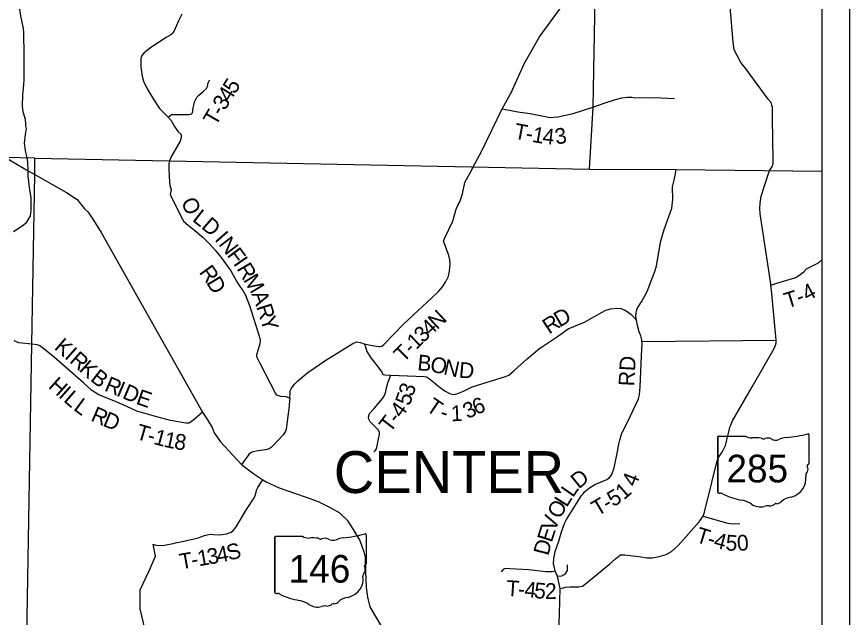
# Model space of a CAD drawing. Extents: x -15 to 405, y -40 to 87.
# Drawn here: x -3.879 to -0.868, y 15.4 to 17.574 of the extents above; entities that cross this region are included whole.
import ezdxf

# ---------------------------------------------------------------- set-up
doc = ezdxf.new("R2010")
doc.units = 0
for name, color, linetype in [('GM_P_State_Location', 7, 'Continuous'), ('GM_X_County_Road_Text', 7, 'Continuous'), ('GM_X_Major_Lake_Text', 7, 'Continuous'), ('GM_X_Minor_Lake', 7, 'Continuous'), ('GM_X_Minor_River', 7, 'Continuous'), ('GM_X_Rail_Line', 7, 'Continuous'), ('GM_X_Township', 7, 'Continuous'), ('GM_X_Township_Subdivision', 7, 'Continuous'), ('GM_X_Township_Text', 7, 'Continuous'), ('GM_X_Unincorporated_Location', 7, 'Continuous')]:
    doc.layers.add(name, color=color, linetype=linetype)

msp = doc.modelspace()

# ---------------------------------------------------------------- linework, layer by layer
at = {"layer": 'GM_P_State_Location'}
for points in [[(-3.3318, 17.2102), (-3.3195, 17.2192), (-3.3123, 17.2196), (-3.2559, 17.2196), (-3.2517, 17.2204), (-3.2472, 17.2219), (-3.2438, 17.2257), (-3.2405, 17.2436), (-3.238, 17.258), (-3.235, 17.2679), (-3.2283, 17.2824), (-3.2223, 17.2889), (-3.2034, 17.3038), (-3.1929, 17.3133), (-3.1892, 17.3206), (-3.187, 17.3346), (-3.1847, 17.3392), (-3.1802, 17.3441)], [(-2.2336, 17.0197), (-2.2281, 17.0301), (-2.1985, 17.0856), (-2.1237, 17.2398), (-2.0879, 17.3054), (-2.0875, 17.306)], [(-2.1237, 17.2398), (-2.0672, 17.2298), (-2.0217, 17.2237), (-1.9502, 17.2087), (-1.9217, 17.2113), (-1.8672, 17.2237), (-1.7956, 17.2465), (-1.7512, 17.2616), (-1.7172, 17.2728)], [(-1.7172, 17.2728), (-1.7087, 17.2755), (-1.6911, 17.2804), (-1.6704, 17.2827), (-1.6546, 17.2827), (-1.6396, 17.28), (-1.5754, 17.2815), (-1.5002, 17.2778)], [(-2.6225, 16.3903), (-2.5943, 16.3837), (-2.57, 16.38), (-2.5651, 16.3801), (-2.5591, 16.3816), (-2.5508, 16.3885), (-2.48, 16.4611), (-2.4276, 16.5101), (-2.3779, 16.5564), (-2.3553, 16.5786), (-2.3391, 16.5965), (-2.3286, 16.6133), (-2.3181, 16.635), (-2.3144, 16.6525), (-2.3116, 16.6787), (-2.3129, 16.6942), (-2.3168, 16.7098), (-2.3338, 16.7552), (-2.3357, 16.7613), (-2.3309, 16.7734), (-2.3028, 16.8313), (-2.2991, 16.8409), (-2.2984, 16.8473), (-2.291, 16.8736), (-2.2821, 16.8941), (-2.2764, 16.9036), (-2.2675, 16.9322), (-2.2587, 16.9736), (-2.2393, 17.009), (-2.2336, 17.0197)], [(-1.6379, 16.4754), (-1.6399, 16.4887), (-1.6392, 16.5016), (-1.6348, 16.5179), (-1.6198, 16.5416), (-1.5988, 16.5797), (-1.5817, 16.6238), (-1.5709, 16.6516), (-1.5657, 16.6718), (-1.5537, 16.7425), (-1.5501, 16.763), (-1.5375, 16.8041), (-1.5104, 16.8813), (-1.5068, 16.9125), (-1.5079, 16.9584), (-1.502, 16.9823), (-1.4978, 16.9997), (-1.4945, 17.0211)], [(-1.1514, 16.6026), (-1.1301, 16.6088), (-1.0609, 16.6298), (-1.0537, 16.6352), (-1.0326, 16.6509), (-1.0228, 16.6608), (-1.0137, 16.6662), (-0.9793, 16.6827), (-0.9679, 16.6933)], [(-1.9851, 16.3754), (-1.9849, 16.3755), (-1.9239, 16.4168), (-1.8846, 16.4437), (-1.8589, 16.4556), (-1.8256, 16.4688), (-1.792, 16.488), (-1.7512, 16.5107), (-1.7312, 16.5169), (-1.7084, 16.5186), (-1.6932, 16.5175), (-1.6753, 16.5093), (-1.6578, 16.4973), (-1.6379, 16.4754)], [(-1.8312, 15.8472), (-1.8311, 15.8474), (-1.8253, 15.8541), (-1.808, 15.8686), (-1.7883, 15.8809), (-1.7452, 15.8991), (-1.735, 15.906), (-1.7264, 15.9167), (-1.7186, 15.941), (-1.7069, 16.0007), (-1.7018, 16.0273), (-1.6977, 16.0414), (-1.6918, 16.0627), (-1.66, 16.1298), (-1.6309, 16.1915), (-1.6264, 16.2052), (-1.6244, 16.234), (-1.6195, 16.3464), (-1.6176, 16.3909), (-1.618, 16.3984), (-1.6184, 16.4049), (-1.6223, 16.4186), (-1.6277, 16.4333), (-1.6336, 16.4564), (-1.6379, 16.4754)], [(-3.6076, 16.2216), (-3.6086, 16.2223), (-3.6368, 16.247), (-3.7421, 16.3408), (-3.7813, 16.3719), (-3.7951, 16.3828), (-3.8043, 16.3857), (-3.8248, 16.3886), (-3.8711, 16.3938), (-3.8889, 16.4007)], [(-2.8919, 16.1933), (-2.8897, 16.2123), (-2.8898, 16.2202), (-2.8868, 16.2271), (-2.8763, 16.2424), (-2.8624, 16.2565), (-2.8262, 16.2856), (-2.7609, 16.3312), (-2.6638, 16.3911), (-2.6555, 16.395), (-2.6494, 16.3966), (-2.6362, 16.3951), (-2.6225, 16.3903)], [(-2.6225, 16.3903), (-2.6194, 16.3823), (-2.6124, 16.3623), (-2.599, 16.3388), (-2.5679, 16.3003), (-2.5587, 16.2871), (-2.5553, 16.2784), (-2.5477, 16.2773), (-2.5308, 16.2762)], [(-2.5308, 16.2762), (-2.5264, 16.276), (-2.4054, 16.2715), (-2.3978, 16.2711), (-2.3875, 16.2648), (-2.3524, 16.235), (-2.3295, 16.2181), (-2.3108, 16.2095), (-2.2994, 16.2069), (-2.2869, 16.2085), (-2.2639, 16.2189), (-2.2446, 16.2286), (-2.2317, 16.234), (-2.1117, 16.2712), (-2.0996, 16.2766), (-2.08, 16.2931), (-2.0326, 16.3356), (-1.9873, 16.3739), (-1.9851, 16.3754)], [(-2.5877, 15.9983), (-2.5832, 16.0022), (-2.5783, 16.0102), (-2.5747, 16.0265), (-2.5714, 16.0459), (-2.567, 16.063), (-2.567, 16.0706), (-2.572, 16.0786), (-2.6007, 16.108), (-2.6061, 16.1174), (-2.6073, 16.125), (-2.6036, 16.138), (-2.5866, 16.1563), (-2.5546, 16.193), (-2.549, 16.2029), (-2.5457, 16.2124), (-2.5424, 16.2306), (-2.5368, 16.2489), (-2.5264, 16.276)], [(-3.2075, 16.1425), (-3.238, 16.116), (-3.252, 16.1053), (-3.2562, 16.1023), (-3.2672, 16.1026), (-3.323, 16.112), (-3.3773, 16.1265), (-3.4446, 16.1465), (-3.4814, 16.163), (-3.5275, 16.1831), (-3.5563, 16.1946), (-3.5827, 16.2056), (-3.6076, 16.2216)], [(-3.2256, 15.6867), (-3.2133, 15.6913), (-3.2004, 15.6959), (-3.1906, 15.6987), (-3.1796, 15.701), (-3.1678, 15.7), (-3.1447, 15.6986), (-3.1208, 15.703), (-3.1042, 15.7091), (-3.0966, 15.7141), (-3.0861, 15.7275), (-3.0479, 15.7904), (-3.0209, 15.8328), (-3.0164, 15.8412), (-3.0138, 15.8537), (-3.0124, 15.8609), (-3.0071, 15.8701), (-2.989, 15.8984)], [(-1.9134, 15.5045), (-1.9237, 15.5493), (-1.9317, 15.567), (-1.9348, 15.5791), (-1.9376, 15.5932), (-1.937, 15.6133), (-1.9314, 15.6384), (-1.9192, 15.6757), (-1.9088, 15.7099), (-1.8977, 15.74), (-1.8913, 15.7545), (-1.861, 15.8026), (-1.8362, 15.8415), (-1.8312, 15.8472)], [(-1.3972, 15.7666), (-1.3758, 15.7608), (-1.3295, 15.7474), (-1.3078, 15.7415), (-1.2987, 15.7397), (-1.285, 15.7386), (-1.2645, 15.7399)], [(-3.3049, 15.6694), (-3.2856, 15.6737), (-3.2542, 15.6804), (-3.2269, 15.6863), (-3.2256, 15.6867)], [(-1.9317, 15.567), (-1.9423, 15.565), (-1.9506, 15.565), (-1.9669, 15.5652), (-2.0269, 15.572), (-2.0964, 15.5761), (-2.1097, 15.5767), (-2.1154, 15.5759), (-2.1203, 15.5729), (-2.1274, 15.5656)], [(-1.9237, 15.5493), (-1.908, 15.5511), (-1.8961, 15.5562), (-1.8876, 15.5699), (-1.8876, 15.5904)]]:
    msp.add_lwpolyline(points, dxfattribs=at)
at = {"layer": 'GM_X_Major_Lake_Text'}
for points in [[(-2.0875, 17.306), (-2.0874, 17.3063), (-2.043, 17.4053), (-1.9883, 17.5009), (-1.9166, 17.5999), (-1.8518, 17.692), (-1.8176, 17.8115), (-1.8142, 17.8764), (-1.8313, 17.989), (-1.8347, 18.0436), (-1.8179, 18.179)], [(-1.618, 16.3984), (-1.1331, 16.4031)], [(-3.677, 15.2845), (-3.5143, 15.2747), (-3.3933, 15.2976), (-3.4162, 15.3597), (-3.4326, 15.4317), (-3.4326, 15.5004), (-3.3999, 15.5691), (-3.377, 15.6214), (-3.3857, 15.665), (-3.3766, 15.6613), (-3.3599, 15.6603), (-3.3451, 15.6611), (-3.314, 15.6674), (-3.3049, 15.6694)]]:
    msp.add_lwpolyline(points, dxfattribs=at)
at = {"layer": 'GM_X_Rail_Line'}
for p, q in [((-1.7798, 18.19), (-1.7956, 17.2465)), ((-1.7956, 17.2465), (-1.8089, 17.0216)), ((-3.8132, 17.0619), (-3.9195, 17.0643)), ((-3.8139, 17.0029), (-3.8132, 17.0619)), ((-3.8132, 17.0619), (-1.8089, 17.0216)), ((-1.8089, 17.0216), (-1.4945, 17.0211)), ((-1.4945, 17.0211), (-0.9679, 17.0148)), ((-3.8248, 16.3886), (-3.8139, 17.0029)), ((-3.8628, 14.1583), (-3.8248, 16.3886))]:
    msp.add_line(p, q, dxfattribs=at)
at = {"layer": 'GM_X_Township'}
for p, q in [((-0.8679, 21.0583), (-0.8679, 14.0583)), ((-0.9679, 20.9583), (-0.9679, 14.1583))]:
    msp.add_line(p, q, dxfattribs=at)
at = {"layer": 'GM_X_Township_Subdivision'}
for p, q in [((-1.3439, 16.0529), (-1.3439, 15.8528)), ((-1.3439, 15.8528), (-1.3439, 16.0529)), ((-1.3439, 15.8528), (-1.3439, 16.0529)), ((-1.3407, 16.0564), (-1.2441, 16.0564)), ((-1.0143, 16.0613), (-1.0143, 15.9567)), ((-1.0143, 15.9567), (-1.0143, 15.9567)), ((-2.9453, 15.6903), (-2.9453, 15.4902)), ((-2.9453, 15.4902), (-2.9453, 15.6903)), ((-2.9453, 15.4902), (-2.9453, 15.6903)), ((-2.9421, 15.6938), (-2.8455, 15.6938)), ((-2.6157, 15.6987), (-2.6157, 15.594)), ((-2.6158, 15.5941), (-2.6157, 15.594))]:
    msp.add_line(p, q, dxfattribs=at)
for centre, major_axis, start_param, end_param in [((-1.3401, 16.0534), (0.00382, 0), 1.712693, 3.28349), ((-1.2211, 16.0796), (0.037, 0), 4.042523, 4.731795), ((-1.1317, 16.3292), (0.3495, 0), 4.814394, 5.042369), ((-1.018, 16.0618), (0.00367, 0), 6.141152, 7.989035), ((-1.2089, 15.944), (0.133, 0), 1.404758, 1.657858), ((-1.1787, 16.0544), (0.0107, 0), 3.836095, 5.185415), ((-1.163, 16.0313), (0.0222, 0), 0.950623, 2.079405), ((-1.1343, 16.063), (0.0267, 0), 4.081561, 5.145723), ((-1.0871, 15.9953), (0.0703, 0), 1.699011, 2.107814), ((-1.0152, 15.949), (0.00568, 0), 1.883978, 3.671073), ((-1.0513, 15.9357), (0.0341, 0), 5.934695, 6.695948), ((-1.0182, 15.9562), (0.00393, 0), 5.05454, 6.418171), ((-1.1121, 15.8995), (0.0874, 0), 5.101752, 6.440018), ((-1.0012, 15.9128), (0.0248, 0), 2.387724, 3.262537), ((-1.3401, 15.8524), (0.00385, 0), 3.00124, 4.508301), ((-1.3395, 15.8729), (0.0294, 0), 4.665946, 4.897461), ((-1.3335, 15.8413), (0.0106, 0), 0.519207, 1.627899), ((-1.1997, 16.0211), (0.2524, 0), 4.195997, 4.488961), ((-1.2749, 15.7629), (0.079, 0), 0.823519, 1.323587), ((-1.1327, 15.8059), (0.00752, 0), 1.147584, 2.315152), ((-1.1359, 15.8334), (0.0282, 0), 4.937069, 5.64225), ((-1.0753, 15.7966), (0.0479, 0), 1.647645, 2.488434), ((-1.1895, 15.8403), (0.0501, 0), 4.026481, 4.996735), ((-1.1605, 15.7711), (0.0412, 0), 1.495662, 1.94098), ((-1.1569, 15.8253), (0.0267, 0), 4.691044, 5.507374), ((-2.9415, 15.6907), (0.00382, 0), 1.712693, 3.28349), ((-2.8226, 15.717), (0.037, 0), 4.042523, 4.731795), ((-2.7331, 15.9666), (0.3495, 0), 4.814394, 5.042369), ((-2.6194, 15.6992), (0.00367, 0), 6.141152, 7.989035), ((-2.8103, 15.5814), (0.133, 0), 1.404758, 1.657858), ((-2.7801, 15.6918), (0.0107, 0), 3.836095, 5.185415), ((-2.7644, 15.6687), (0.0222, 0), 0.950623, 2.079405), ((-2.7357, 15.7004), (0.0267, 0), 4.081561, 5.145723), ((-2.6885, 15.6326), (0.0703, 0), 1.699011, 2.107814), ((-2.6166, 15.5864), (0.00568, 0), 1.883978, 3.671073), ((-2.6527, 15.5731), (0.0341, 0), 5.934695, 6.695948), ((-2.6196, 15.5936), (0.00393, 0), 5.05454, 6.418171), ((-2.7135, 15.5369), (0.0874, 0), 5.101752, 6.440018), ((-2.6026, 15.5502), (0.0248, 0), 2.387724, 3.262537), ((-2.9415, 15.4898), (0.00385, 0), 3.00124, 4.508301), ((-2.9409, 15.5102), (0.0294, 0), 4.665946, 4.897461), ((-2.9349, 15.4787), (0.0106, 0), 0.519207, 1.627899), ((-2.8011, 15.6585), (0.2524, 0), 4.195997, 4.488961), ((-2.8763, 15.4003), (0.079, 0), 0.823519, 1.323587), ((-2.7341, 15.4433), (0.00752, 0), 1.147584, 2.315152), ((-2.7373, 15.4708), (0.0282, 0), 4.937069, 5.64225), ((-2.6767, 15.434), (0.0479, 0), 1.647645, 2.488434), ((-2.7909, 15.4777), (0.0501, 0), 4.026481, 4.996735), ((-2.762, 15.4085), (0.0412, 0), 1.495662, 1.94098), ((-2.7583, 15.4627), (0.0267, 0), 4.691044, 5.507374)]:
    msp.add_ellipse(centre, major_axis=major_axis, ratio=0.8, start_param=start_param, end_param=end_param, dxfattribs=at)
at = {"layer": 'GM_X_Township_Text'}
for points in [[(-3.8467, 17.1787), (-3.8467, 17.1788), (-3.8458, 17.1861), (-3.8477, 17.2013), (-3.8557, 17.2293), (-3.8584, 17.2498), (-3.8569, 17.2904), (-3.8535, 17.3279), (-3.8524, 17.3454), (-3.8517, 17.4349), (-3.8529, 17.5168), (-3.8544, 17.5308), (-3.8643, 17.5767), (-3.8689, 17.6063), (-3.8689, 17.6184), (-3.8663, 17.6324), (-3.8527, 17.6571), (-3.8405, 17.6761), (-3.8319, 17.6969), (-3.8262, 17.7296), (-3.8236, 17.7975)], [(-3.2821, 17.5832), (-3.2937, 17.5588), (-3.3097, 17.5219), (-3.315, 17.5139), (-3.3217, 17.5077), (-3.3391, 17.4981), (-3.3942, 17.4624), (-3.4199, 17.441), (-3.4267, 17.4326), (-3.4308, 17.4227), (-3.4301, 17.3912), (-3.4254, 17.3586), (-3.4203, 17.3397), (-3.4076, 17.3124), (-3.3838, 17.2728), (-3.3631, 17.2414), (-3.3318, 17.2102), (-3.3206, 17.1981), (-3.3083, 17.1765), (-3.2953, 17.1572), (-3.284, 17.1474), (-3.284, 17.137), (-3.288, 17.123), (-3.3189, 17.0686), (-3.3261, 17.0521), (-3.3293, 17.0429), (-3.3292, 17.0398)], [(-3.838, 17.016), (-3.8395, 17.0466), (-3.8418, 17.0626), (-3.8476, 17.0892), (-3.8505, 17.116), (-3.8471, 17.1475), (-3.8433, 17.169), (-3.8467, 17.1787)], [(-3.8341, 16.9662), (-3.8378, 16.9966), (-3.838, 17.016)], [(-3.3292, 17.0398), (-3.329, 17.0258), (-3.3275, 16.9938), (-3.3249, 16.9633), (-3.3209, 16.9477), (-3.3248, 16.9301), (-3.299, 16.8779), (-3.2801, 16.8404), (-3.2744, 16.8321), (-3.2591, 16.8193), (-3.2351, 16.8001), (-3.2049, 16.7749), (-3.1839, 16.7538), (-3.1613, 16.7282), (-3.1399, 16.7017), (-3.1054, 16.6542), (-3.0843, 16.6171), (-3.072, 16.5974), (-3.0613, 16.5827), (-3.052, 16.5661), (-3.0377, 16.529), (-3.0004, 16.41), (-2.9993, 16.4021), (-2.9999, 16.3903), (-3.0099, 16.3572), (-3.0118, 16.35), (-3.0117, 16.3443), (-2.9998, 16.3205), (-2.9451, 16.2132)], [(-3.891, 16.7958), (-3.8599, 16.8167), (-3.8444, 16.8293), (-3.8376, 16.8384), (-3.8294, 16.853), (-3.8275, 16.8721), (-3.8265, 16.8931), (-3.8265, 16.9199), (-3.8318, 16.9472), (-3.8341, 16.9662)], [(-2.9451, 16.2132), (-2.9448, 16.2128), (-2.9444, 16.2119), (-2.9409, 16.2066), (-2.9367, 16.204), (-2.9249, 16.201), (-2.9056, 16.1992), (-2.9025, 16.1985), (-2.8972, 16.1955), (-2.8919, 16.1933), (-2.8922, 16.1819), (-2.8954, 16.1545), (-2.9001, 16.1196), (-2.9051, 16.0804), (-2.9066, 16.0743), (-2.9152, 16.061), (-2.9506, 16.0228), (-2.9585, 16.0151), (-2.9664, 16.0105), (-2.9793, 16.0062), (-2.9967, 16.0042), (-3.013, 16.0014), (-3.0244, 15.9987), (-3.0319, 15.9964), (-3.0395, 15.9895), (-3.0658, 15.9531)]]:
    msp.add_lwpolyline(points, dxfattribs=at)
at = {"layer": 'GM_X_Unincorporated_Location'}
for points in [[(-1.9186, 15.3491), (-1.9156, 15.4125), (-1.9134, 15.5045), (-1.9069, 15.506), (-1.8948, 15.5095), (-1.8774, 15.5104), (-1.8467, 15.5102), (-1.8402, 15.5114), (-1.8334, 15.5134), (-1.8221, 15.5214), (-1.7821, 15.5544), (-1.7342, 15.5934), (-1.7131, 15.6122), (-1.7014, 15.6218), (-1.695, 15.626), (-1.6795, 15.6269), (-1.6297, 15.6204), (-1.5986, 15.616), (-1.5811, 15.6158), (-1.5561, 15.6201), (-1.5308, 15.6279), (-1.5115, 15.6391), (-1.4866, 15.6598), (-1.4114, 15.7465), (-1.3997, 15.7614), (-1.3972, 15.7666), (-1.3915, 15.7808), (-1.3658, 15.8877), (-1.3477, 15.9619), (-1.3436, 15.9725), (-1.3388, 15.9817), (-1.3305, 15.9943), (-1.3241, 16.0053), (-1.3163, 16.0221), (-1.3111, 16.043), (-1.303, 16.0768), (-1.3005, 16.0879), (-1.2971, 16.0962), (-1.29, 16.1111), (-1.2188, 16.2346), (-1.1402, 16.3726), (-1.1353, 16.3848), (-1.1328, 16.3939), (-1.1331, 16.4031), (-1.1485, 16.5703), (-1.1514, 16.6026), (-1.1518, 16.6064), (-1.1824, 16.8043), (-1.19, 16.8608), (-1.1913, 16.8798), (-1.1907, 16.8987), (-1.1867, 16.9246), (-1.1763, 16.9581), (-1.1566, 17.0171), (-1.1461, 17.033), (-1.1435, 17.0429), (-1.1432, 17.0539), (-1.1459, 17.2054), (-1.1462, 17.2452), (-1.1477, 17.2535), (-1.1512, 17.263), (-1.1612, 17.2755), (-1.2412, 17.3831), (-1.2608, 17.4076), (-1.2742, 17.4325), (-1.2842, 17.453), (-1.2879, 17.4818), (-1.2999, 17.6221)], [(-3.9195, 17.0643), (-3.838, 17.016), (-3.8139, 17.0029), (-3.6993, 16.9376), (-3.6601, 16.9122), (-3.6345, 16.8783), (-3.6205, 16.8666), (-3.601, 16.8379), (-3.5739, 16.7928), (-3.2075, 16.1425), (-3.1897, 16.1144), (-3.1726, 16.0866), (-3.1656, 16.0683), (-3.1418, 16.035), (-3.0974, 15.987), (-3.0658, 15.9531), (-3.0646, 15.9518), (-3.0219, 15.919), (-2.989, 15.8984), (-2.9769, 15.8908), (-2.93, 15.8688), (-2.8357, 15.8364), (-2.7888, 15.8193), (-2.7482, 15.799), (-2.7126, 15.7798), (-2.6845, 15.7525), (-2.6623, 15.7186), (-2.6385, 15.6783), (-2.6239, 15.6379), (-2.619, 15.6182), (-2.6174, 15.5635), (-2.6163, 15.5384), (-2.615, 15.5084), (-2.6111, 15.4728), (-2.6018, 15.4387), (-2.5815, 15.4033), (-2.5593, 15.3649)]]:
    msp.add_lwpolyline(points, dxfattribs=at)

# ---------------------------------------------------------------- texts
at = {"layer": 'GM_X_County_Road_Text'}
msp.add_text('CENTER', height=0.15152, rotation=0, dxfattribs=at).set_placement((-2.7325, 15.8501))
at = {"layer": 'GM_X_Minor_Lake'}
for s, rotation, p in [('O', 295.5501, (-3.2865, 16.9036)), ('L', 321.8164, (-3.2473, 16.8365)), ('D', 318.9416, (-3.2145, 16.8107)), ('I', 311.3269, (-3.1659, 16.7668)), ('N', 307.8076, (-3.1511, 16.75)), ('F', 306.8214, (-3.1206, 16.7107)), ('I', 304.7401, (-3.0979, 16.6804)), ('R', 300.1665, (-3.0853, 16.6623)), ('R', 305.6606, (-3.2218, 16.6487)), ('D', 301.1705, (-3.1952, 16.6117)), ('M', 301.1074, (-3.0613, 16.6211)), ('A', 290.1723, (-3.0307, 16.5708)), ('R', 287.6462, (-3.0137, 16.5245)), ('Y', 287.3682, (-2.9995, 16.4801))]:
    msp.add_text(s, height=0.0568, rotation=rotation, dxfattribs=at).set_placement(p)
at = {"layer": 'GM_X_Minor_River'}
for s, height, rotation, p in [('5', 0.0568, 57.6653, (-3.09, 17.2911)), ('4', 0.0568, 58.4392, (-3.1082, 17.2615)), ('3', 0.0568, 59.1674, (-3.1261, 17.2316)), ('T', 0.0568, 59.8889, (-3.1591, 17.1749)), ('-', 0.0568, 59.6936, (-3.1378, 17.2116)), ('T', 0.0568, 349.3448, (-2.0835, 17.1332)), ('1', 0.0568, 350.2611, (-2.0178, 17.1209)), ('4', 0.0568, 353.6365, (-1.9797, 17.1145)), ('3', 0.0568, 8.9728, (-1.9284, 17.111)), ('-', 0.0568, 349.5335, (-2.0415, 17.1253)), ('4', 0.0568, 27.7307, (-1.0205, 16.5428)), ('T', 0.0568, 17.2341, (-1.0933, 16.5174)), ('-', 0.0568, 21.2035, (-1.0487, 16.5314)), ('N', 0.0568, 43.1296, (-2.3593, 16.439)), ('D', 0.0568, 30.2478, (-1.9157, 16.4484)), ('4', 0.0568, 43.3954, (-2.3847, 16.415)), ('R', 0.0568, 33.506, (-1.9539, 16.4231)), ('3', 0.0568, 44.0616, (-2.4097, 16.3908)), ('1', 0.0568, 44.5879, (-2.4346, 16.3663)), ('K', 0.0568, 319.471, (-3.7468, 16.3729)), ('T', 0.0568, 45.6182, (-2.4805, 16.3195)), ('-', 0.0568, 45.276, (-2.4508, 16.3499)), ('I', 0.0568, 318.4631, (-3.7089, 16.3406)), ('R', 0.0568, 318.3717, (-3.6915, 16.3252)), ('K', 0.0568, 318.4299, (-3.6566, 16.2941)), ('B', 0.0568, 354.2335, (-2.432, 16.2951)), ('O', 0.0568, 347.6727, (-2.3873, 16.2907)), ('N', 0.0568, 347.5648, (-2.3385, 16.28)), ('D', 0.0568, 354.853, (-2.2818, 16.2681)), ('RD', 0.05682, 87.0641, (-1.646, 16.2354)), ('B', 0.0568, 322.0612, (-3.6162, 16.2585)), ('H', 0.0568, 318.286, (-3.7681, 16.2329)), ('R', 0.0568, 337.4897, (-3.5652, 16.2215)), ('I', 0.0568, 318.405, (-3.7307, 16.1996)), ('I', 0.0568, 336.8301, (-3.5223, 16.2037)), ('D', 0.0568, 337.2511, (-3.5004, 16.1944)), ('3', 0.0568, 71.3433, (-2.4468, 16.1965)), ('L', 0.0568, 318.9688, (-3.7128, 16.1837)), ('E', 0.0568, 340.5943, (-3.451, 16.1738)), ('5', 0.0568, 70.3711, (-2.4589, 16.1626)), ('L', 0.0568, 323.4194, (-3.677, 16.1528)), ('4', 0.0568, 54.09, (-2.4876, 16.1187)), ('T', 0.0568, 326.4062, (-2.4024, 16.1507)), ('3', 0.0568, 25.6561, (-2.2488, 16.1171)), ('6', 0.0568, 21.7676, (-2.2182, 16.1318)), ('R', 0.0568, 336.6099, (-3.6146, 16.1132)), ('D', 0.0568, 337.3312, (-3.571, 16.0944)), ('-', 0.0568, 341.7017, (-2.3522, 16.1199)), ('1', 0.0568, 2.4177, (-2.308, 16.1095)), ('T', 0.0568, 52.4761, (-2.5287, 16.0651)), ('-', 0.0568, 52.637, (-2.5027, 16.0989)), ('T', 0.0568, 343.795, (-3.4516, 16.0467)), ('-', 0.0568, 343.998, (-3.4106, 16.0348)), ('1', 0.0568, 344.8453, (-3.3873, 16.0281)), ('1', 0.0568, 347.8662, (-3.3503, 16.0182)), ('8', 0.0568, 351.6416, (-3.3121, 16.0101)), ('D', 0.0568, 38.9977, (-1.8467, 15.8629)), ('4', 0.0568, 68.4569, (-1.6402, 15.8699)), ('L', 0.0568, 54.8823, (-1.8683, 15.8311)), ('1', 0.0568, 41.3287, (-1.6832, 15.823)), ('5', 0.0568, 31.0893, (-1.7221, 15.7984)), ('O', 0.0568, 59.571, (-1.9156, 15.7531)), ('L', 0.0568, 57.8279, (-1.8905, 15.7958)), ('T', 0.0568, 30.7219, (-1.779, 15.7645)), ('-', 0.0568, 30.7706, (-1.7424, 15.7863)), ('V', 0.0568, 69.8473, (-1.9317, 15.7086)), ('E', 0.0568, 72.488, (-1.9442, 15.6687)), ('T', 0.0568, 342.8743, (-1.4269, 15.674)), ('4', 0.0568, 344.8227, (-1.3618, 15.6546)), ('5', 0.0568, 355.0643, (-1.3171, 15.6435)), ('0', 0.0568, 4.3917, (-1.2722, 15.6404)), ('S', 0.0568, 15.0531, (-3.112, 15.6049)), ('D', 0.0568, 75.3948, (-1.9566, 15.621)), ('-', 0.0568, 344.3586, (-1.3847, 15.661)), ('T', 0.0568, 10.0499, (-3.2853, 15.5733)), ('1', 0.0568, 10.0904, (-3.2205, 15.5848)), ('3', 0.0568, 10.264, (-3.1858, 15.5909)), ('4', 0.0568, 10.8818, (-3.1507, 15.5973)), ('-', 0.0568, 10.0538, (-3.2435, 15.5807)), ('T', 0.0568, 356.2216, (-2.11, 15.4784)), ('4', 0.0568, 354.6897, (-2.0447, 15.4739)), ('5', 0.0568, 354.2397, (-2.01, 15.4707)), ('2', 0.0568, 0.51, (-1.9684, 15.4669)), ('-', 0.0568, 355.8282, (-2.0677, 15.4756))]:
    msp.add_text(s, height=height, rotation=rotation, dxfattribs=at).set_placement(p)
at = {"layer": 'GM_X_Township_Subdivision'}
for s, p in [('285', (-1.3125, 15.8885)), ('146', (-2.8958, 15.5259))]:
    msp.add_text(s, height=0.1, dxfattribs=at).set_placement(p)

doc.saveas('drawing.dxf')
